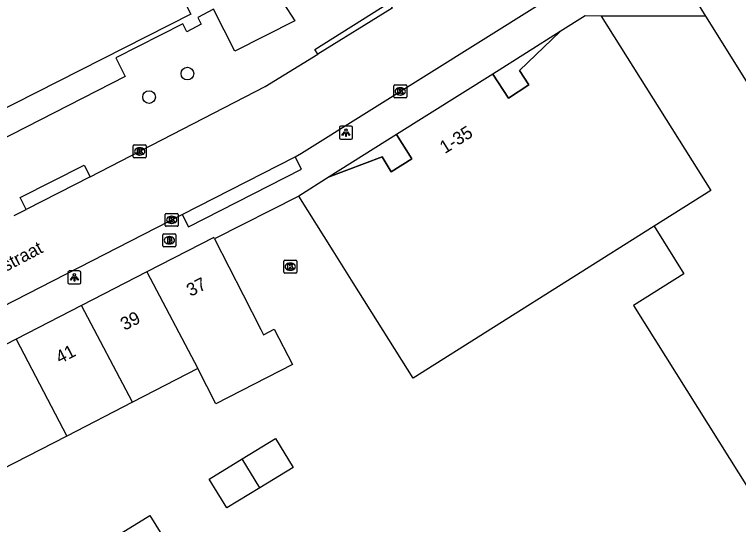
# Model space of a CAD drawing. Extents: x 159888 to 160757, y 384031 to 384746.
# Drawn here: x 160566.6 to 160622.8, y 384281.4 to 384320.9 of the extents above; entities that cross this region are included whole.
import ezdxf

# ---------------------------------------------------------------- set-up
doc = ezdxf.new("R2010")
doc.units = 0
for name, color, linetype in [('IMGEO_Boom', 7, 'Continuous'), ('IMGEO_Brandkraan', 7, 'Continuous'), ('IMGEO_Kolk', 7, 'Continuous'), ('IMGEO_Lichtpunt', 7, 'Continuous'), ('IMGEO_Openbare_ruimte_label', 7, 'Continuous'), ('IMGEO_Pand', 7, 'Continuous'), ('IMGEO_Pand_nummerreeks', 7, 'Continuous'), ('IMGEO_Pand_overbouw', 7, 'Continuous'), ('IMGEO_Pand_vergunning_verleend', 7, 'Continuous'), ('IMGEO_Rijbaan_lokaal_open', 7, 'Continuous'), ('IMGEO_Voetpad_open', 7, 'Continuous')]:
    doc.layers.add(name, color=color, linetype=linetype)

msp = doc.modelspace()

# ---------------------------------------------------------------- linework, layer by layer
at = {"layer": 'IMGEO_Boom'}
for centre in [(160579.986, 384316.341), (160577.009, 384314.518)]:
    msp.add_circle(centre, 0.489, dxfattribs=at)
at = {"layer": 'IMGEO_Brandkraan'}
for p, q in [((160578.089, 384302.994), (160578.089, 384303.846)), ((160578.164, 384303.92), (160579.016, 384303.92)), ((160579.09, 384303.846), (160579.09, 384302.994)), ((160578.577, 384303.7), (160578.602, 384303.7)), ((160579.016, 384302.92), (160578.164, 384302.92)), ((160578.6, 384303.14), (160578.575, 384303.14))]:
    msp.add_line(p, q, dxfattribs=at)
for points in [[(160578.089, 384302.994), (160578.089, 384303.846)], [(160578.164, 384303.92), (160579.016, 384303.92)], [(160579.09, 384303.846), (160579.09, 384302.994)], [(160578.437, 384303.62), (160578.437, 384303.22), (160578.65, 384303.22)], [(160578.668, 384303.62), (160578.437, 384303.62)], [(160578.616, 384303.539), (160578.562, 384303.539), (160578.562, 384303.463)], [(160578.562, 384303.463), (160578.615, 384303.463)], [(160578.624, 384303.387), (160578.562, 384303.387), (160578.562, 384303.306)], [(160578.562, 384303.306), (160578.624, 384303.306)], [(160579.016, 384302.92), (160578.164, 384302.92)]]:
    msp.add_lwpolyline(points, dxfattribs=at)
for centre, radius, start, end in [((160578.166, 384303.844), 0.0765, 91.552, 178.448), ((160578.166, 384303.844), 0.0765, 91.552, 178.448), ((160579.014, 384303.844), 0.0765, 1.552, 88.448), ((160579.014, 384303.844), 0.0765, 1.552, 88.448), ((160578.617, 384303.501), 0.0379, 267.8285, 90.9355), ((160578.625, 384303.346), 0.0404, 269.8759, 90.5077), ((160578.656, 384303.471), 0.251, 268.6676, 293.5347), ((160578.672, 384303.475), 0.145, 59.4692, 91.5367), ((160578.697, 384303.522), 0.0922, 285.5137, 58.1501), ((160578.702, 384303.33), 0.105, 301.3115, 78.989), ((160578.166, 384302.996), 0.0765, 181.552, 268.448), ((160578.166, 384302.996), 0.0765, 181.552, 268.448), ((160579.014, 384302.996), 0.0765, 271.552, 358.448), ((160579.014, 384302.996), 0.0765, 271.552, 358.448)]:
    msp.add_arc(centre, radius, start, end, dxfattribs=at)
for centre, major_axis, ratio, start_param, end_param in [((160578.576, 384303.42), (-0.387, 0.002), 0.722429, 4.712389, 7.853982), ((160578.601, 384303.42), (-0.39, 0.002), 0.717154, 1.570796, 4.712389)]:
    msp.add_ellipse(centre, major_axis=major_axis, ratio=ratio, start_param=start_param, end_param=end_param, dxfattribs=at)
at = {"layer": 'IMGEO_Kolk'}
for p, q in [((160596.008, 384314.534), (160596.008, 384315.386)), ((160596.083, 384315.46), (160596.935, 384315.46)), ((160596.496, 384315.24), (160596.521, 384315.24)), ((160597.009, 384315.386), (160597.009, 384314.534)), ((160596.519, 384314.68), (160596.494, 384314.68)), ((160596.935, 384314.46), (160596.083, 384314.46)), ((160575.781, 384309.879), (160575.781, 384310.731)), ((160575.856, 384310.805), (160576.708, 384310.805)), ((160576.269, 384310.585), (160576.294, 384310.585)), ((160576.782, 384310.731), (160576.782, 384309.879)), ((160576.292, 384310.025), (160576.267, 384310.025)), ((160576.708, 384309.805), (160575.856, 384309.805)), ((160578.339, 384305.502), (160579.191, 384305.502)), ((160578.264, 384304.576), (160578.264, 384305.428)), ((160578.752, 384305.282), (160578.777, 384305.282)), ((160579.265, 384305.428), (160579.265, 384304.576)), ((160579.191, 384304.502), (160578.339, 384304.502)), ((160578.775, 384304.722), (160578.75, 384304.722)), ((160587.467, 384300.949), (160587.467, 384301.801)), ((160587.542, 384301.875), (160588.394, 384301.875)), ((160587.955, 384301.655), (160587.98, 384301.655)), ((160588.468, 384301.801), (160588.468, 384300.949)), ((160587.978, 384301.095), (160587.953, 384301.095)), ((160588.394, 384300.875), (160587.542, 384300.875))]:
    msp.add_line(p, q, dxfattribs=at)
for points in [[(160596.008, 384314.534), (160596.008, 384315.386)], [(160596.083, 384315.46), (160596.935, 384315.46)], [(160596.329, 384315.16), (160596.452, 384315.16), (160596.452, 384315.009), (160596.582, 384315.16), (160596.746, 384315.16), (160596.6, 384315.009), (160596.753, 384314.76), (160596.601, 384314.76), (160596.516, 384314.924), (160596.452, 384314.857), (160596.452, 384314.76), (160596.329, 384314.76), (160596.329, 384315.16)], [(160597.009, 384315.386), (160597.009, 384314.534)], [(160596.935, 384314.46), (160596.083, 384314.46)], [(160575.781, 384309.879), (160575.781, 384310.731)], [(160575.856, 384310.805), (160576.708, 384310.805)], [(160576.782, 384310.731), (160576.782, 384309.879)], [(160576.102, 384310.505), (160576.225, 384310.505), (160576.225, 384310.354), (160576.355, 384310.505), (160576.519, 384310.505), (160576.373, 384310.354), (160576.526, 384310.105), (160576.374, 384310.105), (160576.289, 384310.269), (160576.225, 384310.202), (160576.225, 384310.105), (160576.102, 384310.105), (160576.102, 384310.505)], [(160576.708, 384309.805), (160575.856, 384309.805)], [(160578.339, 384305.502), (160579.191, 384305.502)], [(160578.264, 384304.576), (160578.264, 384305.428)], [(160578.585, 384305.202), (160578.708, 384305.202), (160578.708, 384305.051), (160578.838, 384305.202), (160579.002, 384305.202), (160578.856, 384305.051), (160579.009, 384304.802), (160578.857, 384304.802), (160578.772, 384304.966), (160578.708, 384304.899), (160578.708, 384304.802), (160578.585, 384304.802), (160578.585, 384305.202)], [(160579.265, 384305.428), (160579.265, 384304.576)], [(160579.191, 384304.502), (160578.339, 384304.502)], [(160587.467, 384300.949), (160587.467, 384301.801)], [(160587.542, 384301.875), (160588.394, 384301.875)], [(160587.788, 384301.575), (160587.911, 384301.575), (160587.911, 384301.424), (160588.041, 384301.575), (160588.205, 384301.575), (160588.059, 384301.424), (160588.212, 384301.175), (160588.06, 384301.175), (160587.975, 384301.339), (160587.911, 384301.272), (160587.911, 384301.175), (160587.788, 384301.175), (160587.788, 384301.575)], [(160588.468, 384301.801), (160588.468, 384300.949)], [(160588.394, 384300.875), (160587.542, 384300.875)]]:
    msp.add_lwpolyline(points, dxfattribs=at)
for centre, start, end in [((160596.085, 384315.384), 91.552, 178.448), ((160596.085, 384315.384), 91.552, 178.448), ((160596.933, 384315.384), 1.552, 88.448), ((160596.933, 384315.384), 1.552, 88.448), ((160596.085, 384314.536), 181.552, 268.448), ((160596.085, 384314.536), 181.552, 268.448), ((160596.933, 384314.536), 271.552, 358.448), ((160596.933, 384314.536), 271.552, 358.448), ((160575.858, 384310.729), 91.552, 178.448), ((160575.858, 384310.729), 91.552, 178.448), ((160576.706, 384310.729), 1.552, 88.448), ((160576.706, 384310.729), 1.552, 88.448), ((160575.858, 384309.881), 181.552, 268.448), ((160575.858, 384309.881), 181.552, 268.448), ((160576.706, 384309.881), 271.552, 358.448), ((160576.706, 384309.881), 271.552, 358.448), ((160578.341, 384305.426), 91.552, 178.448), ((160578.341, 384305.426), 91.552, 178.448), ((160579.189, 384305.426), 1.552, 88.448), ((160579.189, 384305.426), 1.552, 88.448), ((160578.341, 384304.578), 181.552, 268.448), ((160578.341, 384304.578), 181.552, 268.448), ((160579.189, 384304.578), 271.552, 358.448), ((160579.189, 384304.578), 271.552, 358.448), ((160587.544, 384301.799), 91.552, 178.448), ((160587.544, 384301.799), 91.552, 178.448), ((160588.392, 384301.799), 1.552, 88.448), ((160588.392, 384301.799), 1.552, 88.448), ((160587.544, 384300.951), 181.552, 268.448), ((160587.544, 384300.951), 181.552, 268.448), ((160588.392, 384300.951), 271.552, 358.448), ((160588.392, 384300.951), 271.552, 358.448)]:
    msp.add_arc(centre, 0.0765, start, end, dxfattribs=at)
for centre, major_axis, ratio, start_param, end_param in [((160596.495, 384314.96), (-0.387, 0.002), 0.722429, 4.712389, 7.853982), ((160596.52, 384314.96), (-0.39, 0.002), 0.717154, 1.570796, 4.712389), ((160576.268, 384310.305), (-0.387, 0.002), 0.722429, 4.712389, 7.853982), ((160576.293, 384310.305), (-0.39, 0.002), 0.717154, 1.570796, 4.712389), ((160578.751, 384305.002), (-0.387, 0.002), 0.722429, 4.712389, 7.853982), ((160578.776, 384305.002), (-0.39, 0.002), 0.717154, 1.570796, 4.712389), ((160587.954, 384301.375), (-0.387, 0.002), 0.722429, 4.712389, 7.853982), ((160587.979, 384301.375), (-0.39, 0.002), 0.717154, 1.570796, 4.712389)]:
    msp.add_ellipse(centre, major_axis=major_axis, ratio=ratio, start_param=start_param, end_param=end_param, dxfattribs=at)
at = {"layer": 'IMGEO_Lichtpunt'}
for p, q in [((160592.695, 384312.264), (160591.887, 384312.264)), ((160592.695, 384312.264), (160591.887, 384312.264)), ((160591.793, 384312.169), (160591.793, 384311.362)), ((160591.793, 384312.169), (160591.793, 384311.362)), ((160592.789, 384311.362), (160592.789, 384312.169)), ((160592.789, 384311.362), (160592.789, 384312.169)), ((160591.887, 384311.268), (160592.695, 384311.268)), ((160591.887, 384311.268), (160592.695, 384311.268)), ((160571.616, 384301.036), (160570.808, 384301.036)), ((160571.616, 384301.036), (160570.808, 384301.036)), ((160570.714, 384300.941), (160570.714, 384300.134)), ((160570.714, 384300.941), (160570.714, 384300.134)), ((160571.71, 384300.134), (160571.71, 384300.941)), ((160571.71, 384300.134), (160571.71, 384300.941)), ((160570.808, 384300.04), (160571.616, 384300.04)), ((160570.808, 384300.04), (160571.616, 384300.04))]:
    msp.add_line(p, q, dxfattribs=at)
for points in [[(160592.167, 384311.833), (160592.206, 384311.805), (160592.018, 384311.543), (160591.98, 384311.57), (160592.167, 384311.833)], [(160592.269, 384311.785), (160592.316, 384311.785), (160592.316, 384311.463), (160592.269, 384311.463), (160592.269, 384311.785)], [(160592.379, 384311.805), (160592.417, 384311.832), (160592.604, 384311.57), (160592.565, 384311.542), (160592.379, 384311.805)], [(160571.088, 384300.605), (160571.127, 384300.577), (160570.939, 384300.315), (160570.901, 384300.342), (160571.088, 384300.605)], [(160571.19, 384300.557), (160571.237, 384300.557), (160571.237, 384300.235), (160571.19, 384300.235), (160571.19, 384300.557)], [(160571.3, 384300.577), (160571.338, 384300.604), (160571.525, 384300.342), (160571.486, 384300.314), (160571.3, 384300.577)]]:
    msp.add_lwpolyline(points, dxfattribs=at)
for centre in [(160592.292, 384311.967), (160571.213, 384300.739)]:
    msp.add_circle(centre, 0.0994, dxfattribs=at)
for centre, start, end in [((160591.887, 384312.169), 90, 180), ((160591.887, 384312.169), 90, 180), ((160592.695, 384312.169), 0, 90), ((160592.695, 384312.169), 0, 90), ((160591.887, 384311.362), 180, 270), ((160591.887, 384311.362), 180, 270), ((160592.695, 384311.362), 270, 0), ((160592.695, 384311.362), 270, 360), ((160570.808, 384300.941), 90, 180), ((160570.808, 384300.941), 90, 180), ((160571.616, 384300.941), 0, 90), ((160571.616, 384300.941), 0, 90), ((160570.808, 384300.134), 180, 270), ((160570.808, 384300.134), 180, 270), ((160571.616, 384300.134), 270, 0), ((160571.616, 384300.134), 270, 360)]:
    msp.add_arc(centre, 0.0946, start, end, dxfattribs=at)
at = {"layer": 'IMGEO_Pand'}
for points in [[(160548.767, 384340.417), (160548.143, 384341.701), (160568.09, 384352.422), (160574.55, 384342.177), (160585.604, 384324.648), (160588.311, 384320.443), (160583.665, 384318.082), (160582.016, 384321.325), (160580.788, 384320.701), (160581.061, 384320.164), (160579.931, 384319.59), (160579.619, 384320.206), (160574.426, 384317.567), (160575.166, 384316.112), (160564.1, 384310.488)], [(160612.108, 384320.804), (160610.863, 384320.807), (160608.91, 384319.592)], [(160620.206, 384320.788), (160612.108, 384320.804)], [(160612.108, 384320.804), (160620.618, 384307.289), (160616.202, 384304.508)], [(160620.206, 384320.788), (160631.153, 384303.264)], [(160608.91, 384319.592), (160605.748, 384316.587), (160606.486, 384315.46), (160604.914, 384314.428), (160603.685, 384316.3)], [(160603.685, 384316.3), (160596.202, 384311.606)], [(160596.202, 384311.606), (160597.402, 384309.739), (160595.802, 384308.735), (160595.092, 384309.885), (160590.982, 384308.334)], [(160590.982, 384308.334), (160588.624, 384306.834)], [(160616.202, 384304.508), (160597.498, 384292.735), (160592.849, 384300.122), (160591.287, 384302.603), (160588.624, 384306.834)], [(160616.202, 384304.508), (160618.52, 384300.827), (160614.619, 384298.372), (160644.978, 384250), (160646.485, 384247.599), (160650.15, 384249.904), (160651.308, 384248.05), (160653.231, 384249.261), (160660.004, 384238.756), (160660.794, 384239.243), (160660.934, 384239.017)], [(160582.096, 384303.521), (160582.038, 384303.635), (160576.844, 384300.971)], [(160582.096, 384303.521), (160584.318, 384299.185), (160585.688, 384296.513), (160585.901, 384296.096), (160586.721, 384296.518), (160588.13, 384293.779), (160582.195, 384290.726), (160580.786, 384293.465)], [(160576.844, 384300.971), (160571.766, 384298.366)], [(160576.844, 384300.971), (160580.786, 384293.465)], [(160571.766, 384298.366), (160566.688, 384295.761)], [(160575.718, 384290.858), (160571.766, 384298.366)], [(160566.688, 384295.761), (160561.699, 384293.201)], [(160566.688, 384295.761), (160570.633, 384288.242)], [(160580.786, 384293.465), (160575.718, 384290.858)], [(160575.718, 384290.858), (160570.633, 384288.242)], [(160570.633, 384288.242), (160565.536, 384285.62)], [(160584.239, 384286.48), (160586.811, 384288.057), (160588.189, 384285.809), (160585.616, 384284.232)], [(160585.616, 384284.232), (160583.054, 384282.661), (160581.676, 384284.909), (160584.239, 384286.48)], [(160585.616, 384284.232), (160584.239, 384286.48)], [(160574.515, 384280.496), (160577.077, 384282.076), (160578.467, 384279.822), (160575.904, 384278.241)]]:
    msp.add_lwpolyline(points, dxfattribs=at)
at = {"layer": 'IMGEO_Pand_overbouw'}
for points in [[(160603.685, 384316.3), (160604.914, 384314.428), (160606.486, 384315.46), (160605.748, 384316.587), (160608.91, 384319.592)], [(160590.982, 384308.334), (160595.092, 384309.885), (160595.802, 384308.735), (160597.402, 384309.739), (160596.202, 384311.606)]]:
    msp.add_lwpolyline(points, close=True, dxfattribs=at)
at = {"layer": 'IMGEO_Pand_vergunning_verleend'}
msp.add_lwpolyline([(160541.273, 384332.177), (160556.824, 384340.057), (160552.227, 384349.128), (160561.67, 384353.913), (160569.365, 384338.725), (160570.851, 384339.478), (160580.24, 384320.948), (160564.785, 384313.117), (160561.568, 384319.466), (160570.497, 384323.991), (160564.463, 384335.899), (160551.281, 384329.219), (160561.805, 384308.451), (160555.684, 384305.35), (160551.316, 384313.97), (160550.665, 384313.64), (160541.273, 384332.177)], dxfattribs=at)
at = {"layer": 'IMGEO_Rijbaan_lokaal_open'}
for points in [[(160588.356, 384309.89), (160588.848, 384310.16), (160607.558, 384321.885), (160615.782, 384325.978), (160616.128, 384326.145)], [(160595.889, 384321.422), (160590.108, 384317.85)], [(160572.443, 384308.324), (160586.028, 384315.337), (160590.108, 384317.85)], [(160579.578, 384305.42), (160588.356, 384309.89)], [(160572.443, 384308.324), (160567.462, 384305.807)], [(160566.53, 384305.339), (160567.462, 384305.807)], [(160533.164, 384281.656), (160533.808, 384281.997), (160534.575, 384282.359), (160579.578, 384305.42)]]:
    msp.add_lwpolyline(points, dxfattribs=at)
at = {"layer": 'IMGEO_Voetpad_open'}
for points in [[(160616.807, 384326.31), (160620.206, 384320.788)], [(160590.108, 384317.85), (160589.869, 384318.218), (160595.657, 384321.842), (160595.889, 384321.422)], [(160608.91, 384319.592), (160603.685, 384316.3)], [(160596.202, 384311.606), (160590.982, 384308.334)], [(160579.578, 384305.42), (160580.064, 384304.467), (160588.842, 384308.937), (160588.356, 384309.89)], [(160567.462, 384305.807), (160566.993, 384306.736), (160571.974, 384309.253), (160572.443, 384308.324)], [(160588.624, 384306.834), (160582.096, 384303.521)]]:
    msp.add_lwpolyline(points, dxfattribs=at)

# ---------------------------------------------------------------- texts
at = {"layer": 'IMGEO_Openbare_ruimte_label'}
msp.add_text('Zoutstraat', height=1, rotation=27.6411, dxfattribs=at).set_placement((160563.526, 384299.718))
at = {"layer": 'IMGEO_Pand_nummerreeks'}
for s, rotation, p in [('1-35', 32.0996, (160599.964, 384310.094)), ('37', 27.1582, (160580.236, 384299.025)), ('39', 27.1573, (160575.11, 384296.395)), ('41', 27.1573, (160570.084, 384293.817))]:
    msp.add_text(s, height=1, rotation=rotation, dxfattribs=at).set_placement(p)

doc.saveas('drawing.dxf')
